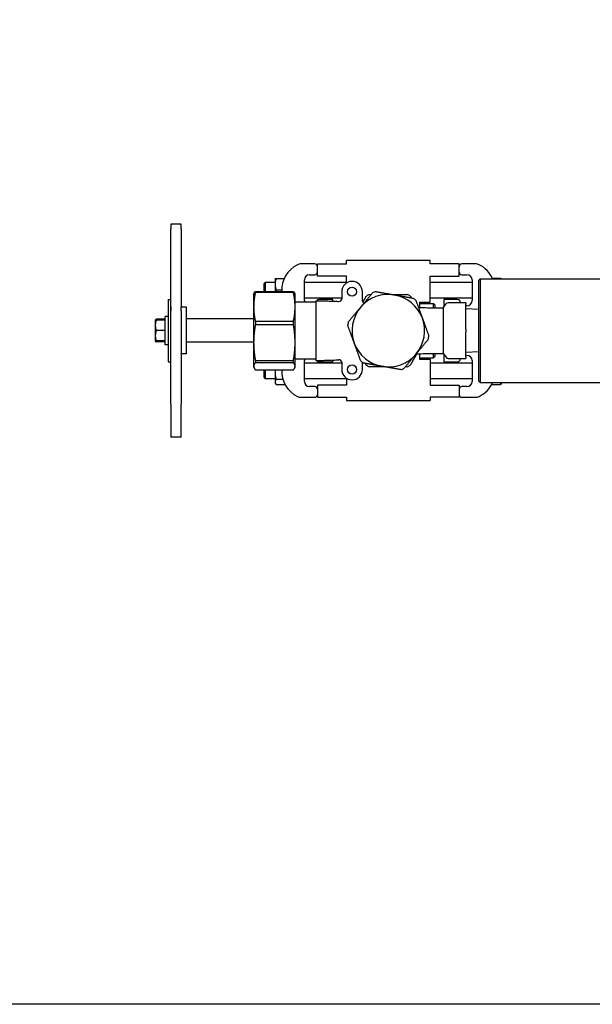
# Model space of a CAD drawing. Header units: inches. Extents: x 5 to 1128, y -85 to 748.
# Tile 329 of 656: x 444 to 458, y 556 to 580. Entities that reach past the tile are written whole.
import ezdxf

# ---------------------------------------------------------------- set-up
doc = ezdxf.new("R2010")
doc.units = ezdxf.units.IN
doc.header["$LTSCALE"] = 32
doc.header["$MEASUREMENT"] = 0
doc.layers.add('Dimension (ANSI)', color=7, linetype='Continuous', lineweight=25)
doc.layers.add('Visible (ANSI)', color=7, linetype='Continuous', lineweight=30)
doc.styles.add('Note Text (ANSI)', font='tahoma.ttf')
doc.dimstyles.new('SB Fraction-16 (ANSI)', dxfattribs={"dimscale": 32, "dimtxt": 0.125, "dimasz": 0.098425, "dimexe": 0.125, "dimexo": 0.0625, "dimgap": 0.031496, "dimtad": 0, "dimtih": 1, "dimtoh": 1, "dimdec": 4, "dimrnd": 1e-08, "dimzin": 0, "dimdsep": 46, "dimlunit": 5, "dimtxsty": 'Note Text (ANSI)', "dimcen": 0.09, "dimdle": 0.393701, "dimclrd": 256, "dimclre": 256, "dimclrt": 256, "dimadec": 0, "dimazin": 3, "dimtfac": 0.96, "dimtofl": 0, "dimtmove": 0, "dimatfit": 3, "dimfxl": 1, "dimfrac": 2, "dimtolj": 1, "dimtzin": 12, "dimlwd": -1, "dimlwe": -1, "dimarcsym": 0})

# ---------------------------------------------------------------- blocks, each defined once
blk = doc.blocks.new('*D19')
at = {"layer": 'Defpoints', "color": 0, "transparency": 16777216}
for p in [(484.781, 699.94), (324.685, 555.94), (484.781, 555.94)]:
    blk.add_point(p, dxfattribs=at)
at = {"layer": 'Dimension (ANSI)', "transparency": 16777216}
for p, q in [((482.781, 699.94), (320.685, 699.94)), ((324.685, 696.79), (324.685, 635.454)), ((324.685, 559.089), (324.685, 629.425)), ((482.781, 555.94), (320.685, 555.94))]:
    blk.add_line(p, q, dxfattribs=at)
for points in [[(324.16, 696.79), (325.21, 696.79), (324.685, 699.94)], [(324.16, 559.089), (325.21, 559.089), (324.685, 555.94)]]:
    blk.add_solid(points, dxfattribs=at)
at = {"layer": 'Dimension (ANSI)', "transparency": 16777216, "insert": (320.552, 634.446), "char_height": 4, "attachment_point": 1, "style": 'Note Text (ANSI)'}
blk.add_mtext('\\A1;144', dxfattribs=at)

msp = doc.modelspace()

# ---------------------------------------------------------------- linework, layer by layer
at = {"layer": 'Visible (ANSI)'}
for p, q in [((447.72451, 574.75574), (447.72451, 574.6448)), ((447.97451, 574.75574), (447.72451, 574.75574)), ((447.97451, 574.6448), (447.97451, 574.75574)), ((447.72451, 572.76642), (447.72451, 574.6448)), ((447.97451, 574.6448), (447.97451, 572.76642)), ((451.96301, 573.79878), (451.96301, 573.87728)), ((453.98601, 573.87728), (451.96301, 573.87728)), ((453.98601, 573.79878), (453.98601, 573.87728)), ((451.20051, 573.79878), (450.86575, 573.79878)), ((451.26301, 573.50228), (451.26301, 573.79878)), ((451.26301, 573.79878), (451.96301, 573.79878)), ((454.68601, 573.79878), (453.98601, 573.79878)), ((454.68601, 573.50228), (454.68601, 573.79878)), ((455.08327, 573.79878), (454.74851, 573.79878)), ((449.97451, 573.32003), (450.00576, 573.35128)), ((450.00576, 573.35128), (450.00576, 573.13478)), ((450.24151, 573.35128), (450.00576, 573.35128)), ((450.24151, 573.44528), (450.24157, 573.44539)), ((450.24151, 573.44528), (450.24151, 573.31128)), ((450.26665, 573.44971), (450.46285, 573.44971)), ((450.95051, 572.91378), (450.95051, 573.41378)), ((451.96301, 573.35128), (450.95051, 573.35128)), ((451.07551, 573.53878), (451.20051, 573.53878)), ((451.96301, 573.50228), (451.26301, 573.50228)), ((451.96301, 573.33673), (451.96301, 573.50228)), ((453.98601, 572.87728), (453.98601, 573.50228)), ((453.98601, 573.50228), (454.68601, 573.50228)), ((454.99851, 573.35128), (453.98601, 573.35128)), ((454.74851, 573.53878), (454.87351, 573.53878)), ((454.99851, 573.41378), (454.99851, 572.91378)), ((455.16201, 573.40853), (455.19326, 573.43978)), ((455.16201, 570.97103), (455.16201, 573.40853)), ((455.19326, 573.43978), (455.19326, 570.93978)), ((455.19326, 573.43978), (458.25576, 573.43978)), ((455.68237, 573.44528), (455.48818, 573.44528)), ((455.70751, 573.43978), (455.70751, 573.44528)), ((449.76546, 573.13478), (449.76546, 573.10769)), ((449.76546, 573.13478), (450.68356, 573.13478)), ((450.68356, 573.10769), (449.76546, 573.10769)), ((449.97451, 573.13478), (449.97451, 573.32003)), ((450.24151, 573.31128), (450.24151, 573.13478)), ((450.26665, 573.17285), (450.40057, 573.17285)), ((450.68356, 573.10769), (450.68356, 573.13478)), ((451.84951, 573.12728), (451.84951, 572.95052)), ((452.34951, 572.90413), (452.34951, 573.12728)), ((447.66451, 572.93978), (447.66451, 571.43978)), ((447.66451, 572.93978), (447.72451, 572.93978)), ((449.72451, 573.06478), (449.7302, 573.0804)), ((449.72451, 573.06478), (449.72451, 572.76089)), ((450.72451, 573.06478), (450.71883, 573.0804)), ((450.72451, 572.76089), (450.72451, 573.06478)), ((451.22451, 572.87728), (450.72451, 572.87728)), ((451.84951, 572.97628), (450.95051, 572.97628)), ((451.22451, 572.90833), (451.22451, 571.47123)), ((451.63789, 572.93978), (451.30039, 572.93978)), ((451.63789, 572.90039), (451.63789, 572.93978)), ((453.72451, 572.87728), (453.98601, 572.87728)), ((453.72451, 572.87728), (453.72451, 572.74774)), ((454.99851, 572.97628), (453.98601, 572.97628)), ((454.64863, 572.93978), (454.31113, 572.93978)), ((454.31113, 572.93978), (454.31113, 572.75555)), ((454.4877, 572.85853), (454.41859, 572.85853)), ((454.84951, 572.85853), (454.4877, 572.85853)), ((454.71113, 572.85853), (454.71113, 572.87728)), ((454.84951, 572.85853), (454.84951, 572.82728)), ((447.72451, 572.76642), (447.72451, 572.66935)), ((447.72451, 572.66935), (447.72451, 572.76642)), ((447.72451, 570.41074), (447.72451, 572.66935)), ((447.97451, 572.66935), (447.97451, 572.76642)), ((447.97451, 572.66935), (447.97451, 570.41074)), ((448.09951, 572.75228), (447.99014, 572.75228)), ((448.09951, 571.62728), (448.09951, 572.75228)), ((449.72451, 572.76089), (449.72451, 571.90123)), ((450.72451, 571.90123), (450.72451, 572.76089)), ((453.72451, 572.84603), (454.06826, 572.84603)), ((454.06826, 572.74052), (454.06826, 572.84603)), ((454.09951, 572.81478), (454.06826, 572.84603)), ((454.09951, 572.81478), (454.09951, 572.74027)), ((454.29951, 572.73978), (454.36828, 572.8331)), ((454.29951, 572.73978), (454.29951, 571.63978)), ((454.84951, 572.22103), (454.84951, 572.82728)), ((454.87351, 572.78878), (454.84951, 572.78878)), ((455.16201, 572.70114), (454.84951, 572.71478)), ((447.34951, 572.43978), (447.35233, 572.44466)), ((447.34951, 572.43978), (447.34951, 572.31478)), ((447.58451, 572.4631), (447.37184, 572.4631)), ((447.58451, 572.43978), (447.37184, 572.43978)), ((447.58451, 571.84578), (447.58451, 572.53378)), ((447.66451, 572.53378), (447.58451, 572.53378)), ((449.72451, 572.47103), (448.09951, 572.47103)), ((449.76546, 572.41409), (449.76546, 572.33337)), ((449.76546, 572.41409), (450.68356, 572.41409)), ((450.68356, 572.33337), (450.68356, 572.41409)), ((447.34951, 572.31478), (447.34951, 572.06478)), ((447.58451, 572.18978), (447.37184, 572.18978)), ((450.68356, 572.33337), (449.76546, 572.33337)), ((454.84951, 572.22103), (454.84951, 572.15853)), ((454.84951, 571.55228), (454.84951, 572.15853)), ((447.34951, 572.06478), (447.34951, 571.93978)), ((447.34951, 571.93978), (447.35233, 571.9349)), ((447.58451, 571.93978), (447.37184, 571.93978)), ((447.58451, 571.91646), (447.37184, 571.91646)), ((449.72451, 571.90853), (448.09951, 571.90853)), ((449.72451, 571.90123), (449.72451, 571.33012)), ((450.72451, 571.33012), (450.72451, 571.90123)), ((447.66451, 571.84578), (447.58451, 571.84578)), ((455.16201, 571.67842), (454.84951, 571.66478)), ((447.66451, 571.43978), (447.72451, 571.43978)), ((448.09951, 571.62728), (447.99014, 571.62728)), ((449.76546, 571.46909), (449.76546, 571.41546)), ((449.76546, 571.46909), (450.68356, 571.46909)), ((450.68356, 571.41546), (450.68356, 571.46909)), ((451.22451, 571.50228), (450.72451, 571.50228)), ((450.95051, 570.96578), (450.95051, 571.46578)), ((451.30039, 571.43978), (451.63789, 571.43978)), ((451.63789, 571.43978), (451.63789, 571.47917)), ((451.84951, 571.42904), (451.84951, 571.25228)), ((452.34951, 571.25228), (452.34951, 571.42523)), ((453.72451, 571.63182), (453.72451, 571.50228)), ((453.72451, 571.53353), (454.06826, 571.53353)), ((453.72451, 571.50228), (453.98601, 571.50228)), ((453.98601, 571.50228), (453.98601, 570.87728)), ((454.06826, 571.53353), (454.06826, 571.63904)), ((454.09951, 571.56478), (454.06826, 571.53353)), ((454.09951, 571.63928), (454.09951, 571.56478)), ((454.29951, 571.63978), (454.36828, 571.54645)), ((454.31113, 571.62401), (454.31113, 571.43978)), ((454.31113, 571.43978), (454.64863, 571.43978)), ((454.41859, 571.52103), (454.4877, 571.52103)), ((454.4877, 571.52103), (454.84951, 571.52103)), ((454.71113, 571.50228), (454.71113, 571.52103)), ((454.84951, 571.59078), (454.87351, 571.59078)), ((454.84951, 571.55228), (454.84951, 571.52103)), ((454.99851, 571.46578), (454.99851, 570.96578)), ((449.72451, 571.33012), (449.72451, 571.31478)), ((449.72451, 571.31478), (449.7302, 571.29916)), ((450.68356, 571.41546), (449.76546, 571.41546)), ((449.76546, 571.24478), (450.68356, 571.24478)), ((449.97451, 571.05953), (449.97451, 571.24478)), ((450.00576, 571.24478), (450.00576, 571.02828)), ((450.24151, 571.24478), (450.24151, 571.18149)), ((450.72451, 571.31478), (450.71883, 571.29916)), ((450.72451, 571.31478), (450.72451, 571.33012)), ((451.84951, 571.40328), (450.95051, 571.40328)), ((454.99851, 571.40328), (453.98601, 571.40328)), ((449.97451, 571.05953), (450.00576, 571.02828)), ((450.24151, 571.02828), (450.00576, 571.02828)), ((450.24151, 571.18149), (450.24151, 570.95667)), ((450.24151, 570.95667), (450.24151, 570.93428)), ((450.26665, 571.02018), (450.42895, 571.02018)), ((451.96301, 571.02828), (450.95051, 571.02828)), ((451.96301, 571.04283), (451.96301, 570.87728)), ((454.99851, 571.02828), (453.98601, 571.02828)), ((455.16201, 570.97103), (455.19326, 570.93978)), ((450.24151, 570.93428), (450.25555, 570.90996)), ((450.26665, 570.89315), (450.481, 570.89315)), ((451.20051, 570.84078), (451.07551, 570.84078)), ((451.96301, 570.87728), (451.26301, 570.87728)), ((451.26301, 570.87728), (451.26301, 570.58078)), ((453.98601, 570.87728), (454.68601, 570.87728)), ((454.68601, 570.87728), (454.68601, 570.58078)), ((454.87351, 570.84078), (454.74851, 570.84078)), ((455.19326, 570.93978), (458.25576, 570.93978)), ((455.46673, 570.89073), (455.68237, 570.89073)), ((455.70751, 570.93428), (455.68237, 570.89073)), ((455.70751, 570.93428), (455.70751, 570.93978)), ((450.86575, 570.58078), (451.20051, 570.58078)), ((451.26301, 570.58078), (451.96301, 570.58078)), ((451.96301, 570.58078), (451.96301, 570.50228)), ((451.96301, 570.50228), (453.98601, 570.50228)), ((453.98601, 570.58078), (453.98601, 570.50228)), ((454.68601, 570.58078), (453.98601, 570.58078)), ((454.74851, 570.58078), (455.08327, 570.58078)), ((447.72451, 570.41074), (447.72451, 569.62381)), ((447.97451, 569.62381), (447.97451, 570.41074)), ((447.97451, 569.62381), (447.72451, 569.62381))]:
    msp.add_line(p, q, dxfattribs=at)
for centre in [(452.09951, 573.12728), (452.09951, 571.25228)]:
    msp.add_circle(centre, 0.11, dxfattribs=at)
for centre, radius, start, end in [((451.08739, 573.16378), 0.68688, 116.349029, 182.419708), ((450.86575, 573.61128), 0.1875, 90, 116.349029), ((451.20051, 573.73628), 0.0625, 0, 90), ((451.20051, 573.60128), 0.0625, 270, 0), ((454.74851, 573.73628), 0.0625, 90, 180), ((454.74851, 573.60128), 0.0625, 180, 270), ((455.08327, 573.61128), 0.1875, 63.650971, 90), ((454.86163, 573.16378), 0.68688, 23.691725, 63.650971), ((451.07551, 573.41378), 0.125, 90, 180), ((452.09951, 573.12728), 0.25, 0, 180), ((454.87351, 573.41378), 0.125, 0, 90), ((452.97451, 572.18978), 0.9875, 107.714992, 112.483433), ((451.07551, 572.91378), 0.125, 180, 196.977731), ((451.30039, 572.87728), 0.0625, 90, 150.232151), ((451.78701, 572.95628), 0.0625, 267.071199, 0), ((452.97451, 572.18978), 0.875, 80.099213, 140.099213), ((452.41201, 572.91026), 0.0625, 180, 247.491456), ((452.97451, 572.18978), 0.9875, 117.61578, 122.38422), ((452.97451, 572.18978), 0.875, 20.099213, 80.099213), ((452.97451, 572.18978), 0.9875, 57.61578, 62.38422), ((452.97451, 572.18978), 0.9875, 47.714992, 52.483433), ((454.41859, 572.79603), 0.0625, 90, 143.615648), ((454.64863, 572.87728), 0.0625, 0, 90), ((454.87351, 572.91378), 0.125, 270, 0), ((447.99014, 572.73665), 0.01562, 90, 180), ((452.97451, 572.18978), 0.875, 140.099213, 200.099213), ((452.97451, 572.18978), 0.9875, 167.714992, 172.483433), ((452.97451, 572.18978), 0.875, 320.099213, 20.099213), ((452.97451, 572.18978), 0.9875, 347.714992, 352.483433), ((452.97451, 572.18978), 0.875, 200.099213, 260.099213), ((451.07551, 571.46578), 0.125, 163.022269, 180), ((451.30039, 571.50228), 0.0625, 209.767849, 270), ((451.78701, 571.42328), 0.0625, 0, 92.928801), ((452.97451, 572.18978), 0.9875, 227.714992, 232.483433), ((452.97451, 572.18978), 0.875, 260.099213, 320.099213), ((454.41859, 571.58353), 0.0625, 216.384352, 270), ((454.64863, 571.50228), 0.0625, 270, 0), ((454.87351, 571.46578), 0.125, 0, 90), ((451.08739, 571.21578), 0.68688, 177.580292, 243.650971), ((452.09951, 571.25228), 0.25, 180, 0), ((452.97451, 572.18978), 0.9875, 237.61578, 242.38422), ((452.97451, 572.18978), 0.9875, 287.714992, 292.483433), ((452.97451, 572.18978), 0.9875, 297.61578, 302.38422), ((451.07551, 570.96578), 0.125, 180, 270), ((454.87351, 570.96578), 0.125, 270, 0), ((451.20051, 570.77828), 0.0625, 0, 90), ((454.74851, 570.77828), 0.0625, 90, 180), ((454.86163, 571.21578), 0.68688, 296.349029, 336.308275), ((450.86575, 570.76828), 0.1875, 243.650971, 270), ((451.20051, 570.64328), 0.0625, 270, 0), ((454.74851, 570.64328), 0.0625, 180, 270), ((455.08327, 570.76828), 0.1875, 270, 296.349029)]:
    msp.add_arc(centre, radius, start, end, dxfattribs=at)
for points, weights in [([(450.26665, 573.44971), (450.24151, 573.37552), (450.24151, 573.31128)], [1, 1.0379548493, 1]), ([(450.24157, 573.44539), (450.24273, 573.44739), (450.26665, 573.44971)], [1.00362407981, 1.03604689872, 1]), ([(455.68418, 573.43978), (455.68329, 573.44252), (455.68237, 573.44528)], [1.00258803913, 1.00134142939, 1]), ([(455.68237, 573.44528), (455.70751, 573.44528), (455.70751, 573.44528)], [1, 1.0379548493, 1]), ([(449.76546, 573.10769), (449.72451, 572.92381), (449.72451, 572.76089)], [1.06691969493, 1.06560189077, 1]), ([(449.7302, 573.0804), (449.73958, 573.10619), (449.76546, 573.13478)], [1.03955723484, 1.06608652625, 1.06691969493]), ([(450.24151, 573.31128), (450.24151, 573.24703), (450.26665, 573.17285)], [1, 1.0379548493, 1]), ([(450.26665, 573.17285), (450.26022, 573.15323), (450.25549, 573.13478)], [1, 1.0094520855, 1.01419637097]), ([(450.68356, 573.13478), (450.70944, 573.10619), (450.71883, 573.0804)], [1.06691969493, 1.06608652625, 1.03955723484]), ([(450.72451, 572.76089), (450.72451, 572.92381), (450.68356, 573.10769)], [1, 1.06560189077, 1.06691969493]), ([(452.30325, 572.75106), (452.44119, 572.91603), (452.59688, 573.10222)], [1, 1.07154778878, 1.0788594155]), ([(452.67403, 573.13045), (452.91312, 573.08872), (453.12496, 573.05175)], [1.0788594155, 1.07154778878, 1]), ([(452.36006, 572.87551), (452.40134, 572.94701), (452.44561, 573.0237)], [1.05738680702, 1.0664385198, 1.06691969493]), ([(452.51677, 573.06478), (452.54144, 573.06478), (452.56557, 573.06478)], [1.06691969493, 1.06678557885, 1.06598563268]), ([(453.0503, 573.06478), (453.2301, 573.06478), (453.43226, 573.06478)], [1.02010328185, 1.06582178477, 1.06691969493]), ([(453.12496, 573.05175), (453.33681, 573.01477), (453.57589, 572.97304)], [1, 1.07154778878, 1.0788594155]), ([(453.50341, 573.0237), (453.51575, 573.00233), (453.52781, 572.98143)], [1.06691969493, 1.06678557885, 1.06598563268]), ([(453.63892, 572.92034), (453.72232, 572.69242), (453.79622, 572.49047)], [1.0788594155, 1.07154778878, 1]), ([(449.72451, 572.76089), (449.72451, 572.59796), (449.76546, 572.41409)], [1, 1.06560189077, 1.06691969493]), ([(450.68356, 572.41409), (450.72451, 572.59796), (450.72451, 572.76089)], [1.06691969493, 1.06560189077, 1]), ([(452.00962, 572.39989), (452.1653, 572.58608), (452.30325, 572.75106)], [1.0788594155, 1.07154778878, 1]), ([(447.34951, 572.43978), (447.34951, 572.43978), (447.37184, 572.43978)], [1, 1.0379548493, 1]), ([(447.37184, 572.43978), (447.34951, 572.37279), (447.34951, 572.31478)], [1, 1.0379548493, 1]), ([(447.35233, 572.44466), (447.35732, 572.4533), (447.37184, 572.4631)], [1.01745156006, 1.02435859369, 1]), ([(447.37184, 572.4631), (447.36725, 572.45115), (447.36365, 572.43978)], [1, 1.00757009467, 1.01212047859]), ([(453.79622, 572.49047), (453.87012, 572.28852), (453.95353, 572.0606)], [1, 1.07154778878, 1.0788594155]), ([(447.34951, 572.31478), (447.34951, 572.25677), (447.37184, 572.18978)], [1, 1.0379548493, 1]), ([(447.37184, 572.18978), (447.34951, 572.12279), (447.34951, 572.06478)], [1, 1.0379548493, 1]), ([(449.76546, 572.33337), (449.72451, 572.10425), (449.72451, 571.90123)], [1.06691969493, 1.06560189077, 1]), ([(450.72451, 571.90123), (450.72451, 572.10425), (450.68356, 572.33337)], [1, 1.06560189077, 1.06691969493]), ([(452.1528, 571.88909), (452.0789, 572.09104), (451.9955, 572.31896)], [1, 1.07154778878, 1.0788594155]), ([(447.37184, 571.93978), (447.34951, 571.93978), (447.34951, 571.93978)], [1, 1.0379548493, 1]), ([(447.34951, 572.06478), (447.34951, 572.00677), (447.37184, 571.93978)], [1, 1.0379548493, 1]), ([(447.35021, 571.93978), (447.35335, 571.92893), (447.37184, 571.91646)], [1.01108092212, 1.03121896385, 1]), ([(449.72451, 571.90123), (449.72451, 571.69821), (449.76546, 571.46909)], [1, 1.06560189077, 1.06691969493]), ([(450.68356, 571.46909), (450.72451, 571.69821), (450.72451, 571.90123)], [1.06691969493, 1.06560189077, 1]), ([(453.9394, 571.97966), (453.78372, 571.79348), (453.64577, 571.6285)], [1.0788594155, 1.07154778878, 1]), ([(452.3101, 571.45922), (452.2267, 571.68714), (452.1528, 571.88909)], [1.0788594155, 1.07154778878, 1]), ([(453.64577, 571.6285), (453.50783, 571.46353), (453.35215, 571.27734)], [1, 1.07154778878, 1.0788594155]), ([(453.66138, 571.62948), (453.58666, 571.50005), (453.50341, 571.35586)], [1.03483421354, 1.06601530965, 1.06691969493]), ([(449.76546, 571.41546), (449.72451, 571.37022), (449.72451, 571.33012)], [1.06691969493, 1.06560189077, 1]), ([(449.72451, 571.33012), (449.72451, 571.29003), (449.76546, 571.24478)], [1, 1.06560189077, 1.06691969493]), ([(450.24563, 571.24478), (450.24151, 571.21274), (450.24151, 571.18149)], [1.01833980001, 1.01549885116, 1]), ([(450.72451, 571.33012), (450.72451, 571.37022), (450.68356, 571.41546)], [1, 1.06560189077, 1.06691969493]), ([(450.68356, 571.24478), (450.72451, 571.29003), (450.72451, 571.33012)], [1.06691969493, 1.06560189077, 1]), ([(452.82406, 571.32781), (452.61222, 571.36479), (452.37313, 571.40652)], [1, 1.07154778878, 1.0788594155]), ([(452.44561, 571.35586), (452.43328, 571.37723), (452.42121, 571.39813)], [1.06691969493, 1.06678557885, 1.06598563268]), ([(452.89872, 571.31478), (452.71892, 571.31478), (452.51677, 571.31478)], [1.02010328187, 1.06582178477, 1.06691969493]), ([(453.27499, 571.24911), (453.03591, 571.29084), (452.82406, 571.32781)], [1.0788594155, 1.07154778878, 1]), ([(453.43226, 571.31478), (453.40758, 571.31478), (453.38345, 571.31478)], [1.06691969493, 1.06678557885, 1.06598563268]), ([(450.24151, 571.18149), (450.24151, 571.10663), (450.26665, 571.02018)], [1, 1.0379548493, 1]), ([(450.26665, 571.02018), (450.24151, 570.98614), (450.24151, 570.95667)], [1, 1.0379548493, 1]), ([(450.24151, 570.95667), (450.24151, 570.92719), (450.26665, 570.89315)], [1, 1.0379548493, 1]), ([(455.68237, 570.89073), (455.69736, 570.9167), (455.70331, 570.93978)], [1, 1.02229564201, 1.01839723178])]:
    msp.add_rational_spline(points, weights, degree=2, dxfattribs=at)
for points, knots in [([(451.22451, 572.90833), (451.26537, 572.90833), (451.30542, 572.9081), (451.38403, 572.90722), (451.42258, 572.90658), (451.49829, 572.90491), (451.53545, 572.9039), (451.6085, 572.90154), (451.64438, 572.9002), (451.71496, 572.89723), (451.74966, 572.89561), (451.78382, 572.89386)], [1, 1, 1, 1, 1.026201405, 1.026201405, 1.052402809, 1.052402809, 1.078604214, 1.078604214, 1.104805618, 1.104805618, 1.131007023, 1.131007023, 1.131007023, 1.131007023]), ([(453.70179, 572.74854), (453.70454, 572.74844), (453.70728, 572.74834), (453.7829, 572.74564), (453.85404, 572.74377), (453.99157, 572.74119), (454.05797, 572.74049), (454.18422, 572.73979), (454.24408, 572.73978), (454.29951, 572.73978)], [1.747872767, 1.747872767, 1.747872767, 1.747872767, 1.750998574, 1.750998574, 1.83399905, 1.83399905, 1.916999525, 1.916999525, 2, 2, 2, 2]), ([(447.97465, 571.64194), (447.97465, 571.64194), (447.97465, 571.64195), (447.97465, 571.64201), (447.97463, 571.64209), (447.9746, 571.64244), (447.97457, 571.64271), (447.97454, 571.6432), (447.97453, 571.64337), (447.97452, 571.64375), (447.97451, 571.64397), (447.97451, 571.64417)], [0.0231434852, 0.0231434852, 0.0231434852, 0.0231434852, 0.024772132, 0.024772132, 0.0282164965, 0.0282164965, 0.0322080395, 0.0322080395, 0.0341931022, 0.0341931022, 0.0362143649, 0.0362143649, 0.0362143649, 0.0362143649]), ([(447.99014, 571.62728), (447.98971, 571.62728), (447.98928, 571.6273), (447.98854, 571.62736), (447.98823, 571.62739), (447.98762, 571.62747), (447.98732, 571.62752), (447.9868, 571.62761), (447.98657, 571.62765), (447.98606, 571.62775), (447.98581, 571.62781), (447.98517, 571.62796), (447.98484, 571.62804), (447.98388, 571.62828), (447.98339, 571.62841), (447.98217, 571.62871), (447.98151, 571.62886), (447.98013, 571.62913), (447.97954, 571.62923), (447.97785, 571.62955), (447.97651, 571.62988), (447.97506, 571.63049), (447.9748, 571.63061), (447.97451, 571.63073)], [0, 0, 0, 0, 0.0032377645, 0.0032377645, 0.0056920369, 0.0056920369, 0.0083840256, 0.0083840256, 0.0110675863, 0.0110675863, 0.0151203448, 0.0151203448, 0.0224996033, 0.0224996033, 0.039456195, 0.039456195, 0.0648504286, 0.0648504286, 0.080846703, 0.080846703, 0.0964666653, 0.0964666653, 0.0999138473, 0.0999138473, 0.0999138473, 0.0999138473]), ([(451.22451, 571.47123), (451.26537, 571.47123), (451.30542, 571.47146), (451.38403, 571.47234), (451.42258, 571.47298), (451.49829, 571.47465), (451.53545, 571.47566), (451.6085, 571.47802), (451.64438, 571.47936), (451.71496, 571.48233), (451.74966, 571.48395), (451.78382, 571.4857)], [1, 1, 1, 1, 1.026201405, 1.026201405, 1.052402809, 1.052402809, 1.078604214, 1.078604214, 1.104805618, 1.104805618, 1.131007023, 1.131007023, 1.131007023, 1.131007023]), ([(453.64607, 571.62886), (453.66753, 571.62974), (453.68885, 571.63056), (453.7829, 571.63392), (453.85404, 571.63579), (453.99157, 571.63837), (454.05797, 571.63906), (454.18422, 571.63977), (454.24408, 571.63978), (454.29951, 571.63978)], [1.726882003, 1.726882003, 1.726882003, 1.726882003, 1.750998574, 1.750998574, 1.83399905, 1.83399905, 1.916999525, 1.916999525, 2, 2, 2, 2])]:
    msp.add_open_spline(points, degree=3, knots=knots, dxfattribs=at)
msp.add_open_spline([(447.97451, 572.71191), (447.97455, 572.71211), (447.97456, 572.71224), (447.97456, 572.71224)], degree=3, dxfattribs=at)

# ---------------------------------------------------------------- dimensions: what is measured, and where the dimension line sits
at = {"layer": 'Dimension (ANSI)'}
dim = msp.add_linear_dim(base=(324.68489, 555.93978), p1=(484.78063, 699.93978), p2=(484.78063, 555.93978), angle=90, dimstyle='SB Fraction-16 (ANSI)', override={"dimgap": 0.031496, "dimdec": 4, "dimtol": 0, "dimlim": 0, "dimtp": 0, "dimtm": 0, "dimtdec": 2, "dimatfit": 1}, dxfattribs=at)
dim.commit()
dim.dimension.update_dxf_attribs({"geometry": '*D19', "text_midpoint": (324.68489, 632.43978), "dimtype": 160})

doc.saveas('drawing.dxf')
